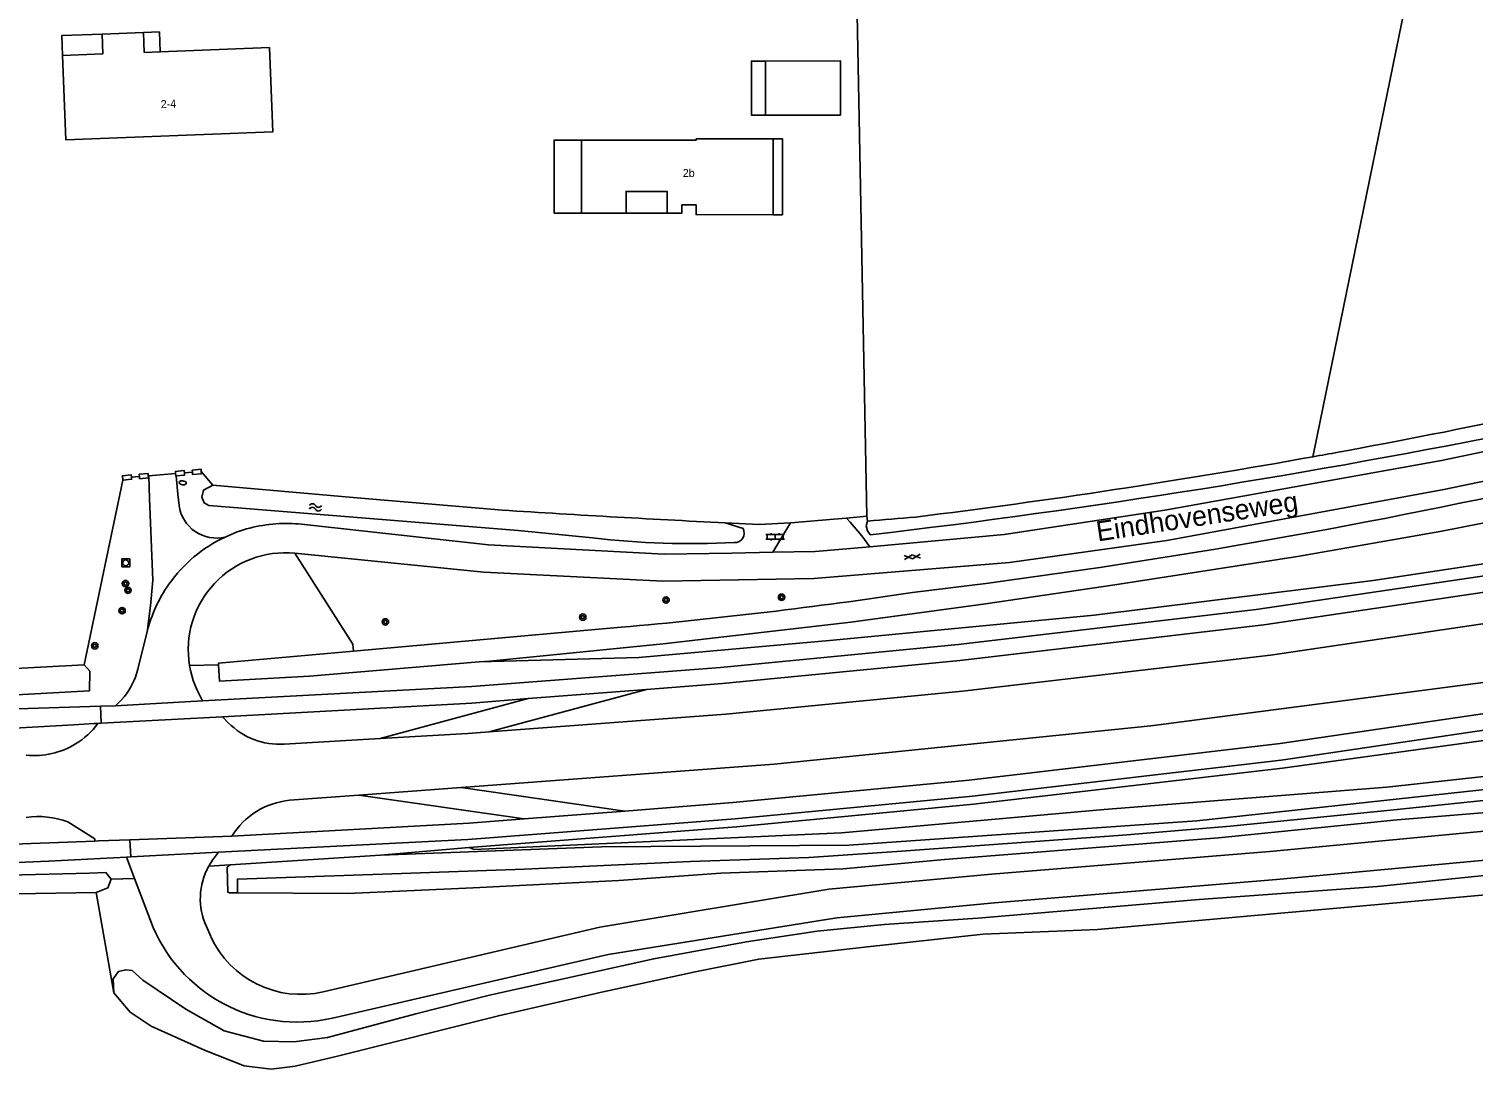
# Model space of a CAD drawing. Extents: x 135990 to 139000, y 393500 to 396000.
# Drawn here: x 137982.5 to 138163, y 395216.1 to 395346.1 of the extents above; entities that cross this region are included whole.
import ezdxf

# ---------------------------------------------------------------- set-up
doc = ezdxf.new("R2010")
doc.units = 0
for name, color, linetype in [('gg-afsc-draadraster', 7, 'Continuous'), ('gg-afsc-hekwerk', 7, 'Continuous'), ('gg-afsc-muur', 7, 'Continuous'), ('gg-anno-huisnummerreeks BGT', 7, 'Continuous'), ('gg-anno-openbare ruimte label', 7, 'Continuous'), ('gg-bbg-bijgebouw', 7, 'Continuous'), ('gg-bbg-hoofdgebouw', 7, 'Continuous'), ('gg-bbg-luifel en loopbrug', 7, 'Continuous'), ('gg-bbg-onder overbouw', 7, 'Continuous'), ('gg-bbg-pand overbouw', 7, 'Continuous'), ('gg-knt-BGT kruinlijn', 7, 'Continuous'), ('gg-knt-verharding', 7, 'Continuous'), ('gg-kntw-bovenkant insteek waterloop', 7, 'Continuous'), ('gt-grn-bladgrens', 7, 'Continuous'), ('gt-grn-groengrens', 7, 'Continuous'), ('gt-symb-boom', 7, 'Continuous'), ('gt-symb-brandkraan', 7, 'Continuous'), ('gt-symb-gesloten verharding', 7, 'Continuous'), ('gt-symb-klinker verharding', 7, 'Continuous'), ('gt-symb-rioolschacht', 7, 'Continuous'), ('gt-symb-watersymbool', 7, 'Continuous'), ('gx-grn-maaiveld', 7, 'Continuous')]:
    doc.layers.add(name, color=color, linetype=linetype)

# ---------------------------------------------------------------- blocks, each defined once
blk = doc.blocks.new('gt0-BOOM')
at = {"layer": 'gt-symb-boom'}
for radius in [0.4, 0.2]:
    blk.add_circle((0, 0), radius, dxfattribs=at)
blk = doc.blocks.new('gt0-WA')
at = {"layer": 'gt-symb-watersymbool'}
for centre, start, end in [((-0.32, 0.02), 28.0725, 151.9275), ((0.43, 0.42), 208.0725, 331.9275), ((-0.32, -0.43), 28.0725, 151.9275), ((0.43, -0.03), 208.0725, 331.9275)]:
    blk.add_arc(centre, 0.425, start, end, dxfattribs=at)
blk = doc.blocks.new('gt0-KL1')
at = {"layer": 'gt-symb-klinker verharding'}
for p, q in [((-1.15, 0.3), (1.15, 0.3)), ((-1, -0.3), (-1, 0.3)), ((-0.5, 0.3), (-0.5, 0.45)), ((0, -0.3), (0, 0.3)), ((0.5, 0.3), (0.5, 0.45)), ((1, -0.3), (1, 0.3)), ((-1.15, -0.3), (1.15, -0.3)), ((-0.5, -0.45), (-0.5, -0.3)), ((0.5, -0.45), (0.5, -0.3))]:
    blk.add_line(p, q, dxfattribs=at)
blk = doc.blocks.new('gt0-BR')
at = {"layer": 'gt-symb-brandkraan'}
for centre, radius, start, end in [((-0.24, 0), 0.206, 107.5669, 252.4331), ((0.6, -2.66), 3, 106.892, 107.5669), ((0, -0.69), 0.938, 73.108, 106.892), ((-0.6, -2.66), 3, 72.4331, 73.108), ((0.24, 0), 0.206, 287.567, 72.4331), ((0.6, 2.66), 3, 252.4331, 253.108), ((0, 0.69), 0.938, 253.108, 286.8921), ((-0.6, 2.66), 3, 286.8921, 287.567)]:
    blk.add_arc(centre, radius, start, end, dxfattribs=at)
blk = doc.blocks.new('gt0-GESVH1')
at = {"layer": 'gt-symb-gesloten verharding'}
for p, q in [((-0.99, -0.26), (0.01, 0.24)), ((0.01, -0.26), (-0.99, 0.24)), ((0.01, 0.24), (1.01, -0.26)), ((1.01, 0.24), (0.01, -0.26))]:
    blk.add_line(p, q, dxfattribs=at)
blk = doc.blocks.new('gt0-RS')
at = {"layer": 'gt-symb-rioolschacht'}
blk.add_lwpolyline([(-0.5, -0.5), (0.5, -0.5), (0.5, 0.5), (-0.5, 0.5)], close=True, dxfattribs=at)
blk.add_circle((0, 0), 0.375, dxfattribs=at)

msp = doc.modelspace()

# ---------------------------------------------------------------- linework, layer by layer
at = {"layer": 'gg-afsc-draadraster'}
msp.add_line((138078.233, 395284.383), (138083.087, 395284.805), dxfattribs=at)
at = {"layer": 'gg-afsc-hekwerk'}
for p, q in [((138001.931, 395290.588), (138002.926, 395290.66)), ((138001.931, 395290.588), (138002.926, 395290.66)), ((138004.041, 395290.76), (138005.497, 395289.03)), ((138004.041, 395290.76), (138005.497, 395289.03)), ((137989.411, 395266.585), (137994.228, 395289.686)), ((137995.304, 395290.058), (137996.302, 395290.132)), ((137995.304, 395290.058), (137996.302, 395290.132)), ((137997.402, 395290.226), (137997.473, 395290.231)), ((137997.402, 395290.226), (137997.473, 395290.231)), ((137997.473, 395290.231), (138000.824, 395290.488)), ((137997.473, 395290.231), (138000.824, 395290.488)), ((138005.497, 395289.03), (138023.973, 395287.436)), ((138005.497, 395289.03), (138023.973, 395287.436)), ((138023.973, 395287.436), (138040.725, 395285.991)), ((138023.973, 395287.436), (138040.725, 395285.991)), ((138069.523, 395284.345), (138073.761, 395284.145)), ((137961.76, 395265.166), (137989.411, 395266.585)), ((137961.76, 395265.166), (137989.411, 395266.585))]:
    msp.add_line(p, q, dxfattribs=at)
msp.add_arc((138152.21, 396983.759), 1701.424, 266.243033, 267.214405, dxfattribs=at)
at = {"layer": 'gg-afsc-muur'}
for points in [[(138000.824, 395290.488), (138000.8, 395290.767), (138001.914, 395290.866), (138001.931, 395290.588)], [(138001.931, 395290.588), (138001.948, 395290.309), (138000.879, 395290.213)], [(138002.926, 395290.66), (138002.904, 395290.942), (138004.03, 395291.03), (138004.041, 395290.76)], [(138004.041, 395290.76), (138004.052, 395290.474), (138002.948, 395290.379), (138002.926, 395290.66)], [(137994.228, 395289.686), (137994.18, 395290.236), (137995.28, 395290.334), (137995.304, 395290.058)], [(137994.228, 395289.686), (137995.329, 395289.783), (137995.304, 395290.058)], [(137996.302, 395290.132), (137996.278, 395290.408), (137997.379, 395290.502), (137997.402, 395290.226)], [(137997.402, 395290.226), (137997.426, 395289.951), (137996.325, 395289.857), (137996.302, 395290.132)], [(138000.879, 395290.213), (138000.849, 395290.21), (138000.824, 395290.488)]]:
    msp.add_lwpolyline(points, dxfattribs=at)
at = {"layer": 'gg-bbg-bijgebouw'}
msp.add_line((138074.529, 395335.295), (138074.536, 395342.064), dxfattribs=at)
msp.add_lwpolyline([(138074.529, 395335.295), (138083.913, 395335.303), (138083.92, 395342.072), (138074.536, 395342.064)], dxfattribs=at)
at = {"layer": 'gg-bbg-hoofdgebouw'}
for p, q in [((137996.811, 395345.629), (137991.635, 395345.429)), ((137996.907, 395343.14), (137996.811, 395345.629)), ((137998.894, 395343.216), (137996.907, 395343.14)), ((138051.56, 395323.05), (138051.57, 395332.171)), ((138075.505, 395332.333), (138075.518, 395322.854)), ((138051.56, 395323.05), (138057.13, 395323.049))]:
    msp.add_line(p, q, dxfattribs=at)
for points in [[(137991.635, 395345.429), (137991.73, 395342.941), (137986.704, 395342.748)], [(137986.704, 395342.748), (137987.11, 395332.206), (138012.959, 395333.2), (138012.557, 395343.737), (137998.894, 395343.216)], [(138051.57, 395332.171), (138065.866, 395332.156), (138065.866, 395332.334), (138075.505, 395332.333)], [(138062.249, 395323.047), (138064.111, 395323.047), (138064.111, 395324.067), (138065.865, 395324.067), (138065.863, 395322.869), (138075.518, 395322.854)]]:
    msp.add_lwpolyline(points, dxfattribs=at)
at = {"layer": 'gg-bbg-luifel en loopbrug'}
for points in [[(137991.635, 395345.429), (137986.608, 395345.236), (137986.704, 395342.748)], [(137996.811, 395345.629), (137998.81, 395345.697), (137998.894, 395343.216)], [(138074.536, 395342.064), (138072.796, 395342.063), (138072.807, 395335.294), (138074.529, 395335.295)], [(138051.56, 395323.05), (138048.12, 395323.051), (138048.135, 395332.174), (138051.57, 395332.171)], [(138075.505, 395332.333), (138076.651, 395332.333), (138076.664, 395322.852), (138075.518, 395322.854)]]:
    msp.add_lwpolyline(points, dxfattribs=at)
at = {"layer": 'gg-bbg-onder overbouw'}
msp.add_lwpolyline([(138062.249, 395323.047), (138062.25, 395325.767), (138057.13, 395325.769), (138057.13, 395323.049)], dxfattribs=at)
at = {"layer": 'gg-bbg-pand overbouw'}
msp.add_line((138057.13, 395323.049), (138062.249, 395323.047), dxfattribs=at)
at = {"layer": 'gg-knt-BGT kruinlijn'}
for p, q in [((138195.441, 395261.462), (138139.151, 395253.672)), ((138100.551, 395249.172), (138139.151, 395253.672)), ((138070.921, 395246.35), (138100.551, 395249.172)), ((138037.511, 395243.772), (138070.921, 395246.35))]:
    msp.add_line(p, q, dxfattribs=at)
at = {"layer": 'gg-knt-verharding'}
for p, q in [((137997.473, 395290.231), (137997.58, 395287.392)), ((138001.119, 395287.905), (138000.879, 395290.213)), ((138001.265, 395286.504), (138001.119, 395287.905)), ((137997.27, 395270.72), (137996.159, 395266.242)), ((137993.31, 395261.472), (137993.74, 395261.892))]:
    msp.add_line(p, q, dxfattribs=at)
for points in [[(138291.21, 395318.511), (138192.591, 395295.432), (138159.311, 395288.521), (138124.721, 395282.151), (138105.031, 395279.392), (138080.581, 395277.39), (138061.751, 395277.061), (138039.331, 395278.162), (138015.716, 395280.532)], [(137997.58, 395287.392), (137997.968, 395277.194), (137997.699, 395273.951), (137997.27, 395270.72)], [(138070.354, 395280.571), (138061.891, 395280.432), (138039.921, 395281.602), (138016.544, 395284.158)], [(137996.159, 395266.242), (137996.109, 395266.039), (137995.799, 395265.051)]]:
    msp.add_lwpolyline(points, dxfattribs=at)
for centre, radius, start, end in [((138005.932, 395287.152), 4.712, 187.91035, 283.14806), ((138014.601, 395266.421), 17.842, 93.99585, 115.20258), ((138014.612, 395266.467), 17.796, 83.76651, 94.03975), ((138014.625, 395266.375), 17.893, 115.20839, 144.81989), ((138014.509, 395268.487), 12.105, 84.27991, 189.43351), ((138014.614, 395266.388), 17.877, 144.83317, 165.97528), ((137987.526, 395268.193), 8.849, 314.60288, 339.20542)]:
    msp.add_arc(centre, radius, start, end, dxfattribs=at)
at = {"layer": 'gg-kntw-bovenkant insteek waterloop'}
for p, q in [((138069.523, 395284.345), (138071.735, 395283.616)), ((138023.038, 395268.316), (138056.512, 395271.288))]:
    msp.add_line(p, q, dxfattribs=at)
for points in [[(138052.935, 395282.461), (138043.632, 395283.377), (138004.997, 395286.494), (138004.413, 395286.84), (138004.101, 395287.545), (138004.31, 395288.444), (138005.497, 395289.03)], [(137989.411, 395266.585), (137990.103, 395265.805), (137990.051, 395263.333), (137961.875, 395261.792), (137961.852, 395260.471)]]:
    msp.add_lwpolyline(points, dxfattribs=at)
for centre, radius, start, end in [((137980.252, 396198.037), 919.943, 280.387013, 281.877987), ((137994.534, 396094.02), 824.288, 276.853892, 282.173922), ((138070.737, 395283.035), 1.155, 264.93329, 30.19718), ((138065.177, 395386.417), 104.675, 263.28353, 272.9887), ((138002.246, 395881.887), 613.006, 275.078721, 278.504624)]:
    msp.add_arc(centre, radius, start, end, dxfattribs=at)
at = {"layer": 'gt-grn-bladgrens'}
msp.add_lwpolyline([(138399.466, 395297.683), (138393.091, 395292.28), (138382.021, 395288.63), (138361.321, 395283.762), (138327.831, 395276.631), (138267.271, 395265.62), (138229.191, 395259.922), (138194.231, 395255.942), (138152.201, 395251.292), (138116.851, 395248.521), (138084.031, 395245.601), (138038.151, 395243.53), (138037.511, 395243.772)], dxfattribs=at)
at = {"layer": 'gt-grn-groengrens'}
msp.add_lwpolyline([(138023.038, 395268.316), (138022.956, 395269.161), (138015.716, 395280.532)], dxfattribs=at)
at = {"layer": 'gx-grn-maaiveld'}
for p, q in [((138087.221, 395285.165), (138084.659, 395284.942)), ((138087.282, 395284.57), (138087.221, 395285.165)), ((138077.687, 395284.354), (138073.761, 395284.145)), ((138075.477, 395280.655), (138077.687, 395284.354)), ((138077.687, 395284.354), (138078.233, 395284.383)), ((138084.659, 395284.942), (138083.087, 395284.805)), ((138075.477, 395280.655), (138070.354, 395280.571)), ((138006.188, 395266.594), (138002.568, 395266.503)), ((138039.995, 395258.2), (138059.669, 395263.528)), ((138059.669, 395263.528), (138044.877, 395262.371)), ((138004.181, 395262.112), (137993.31, 395261.472)), ((138003.801, 395262.842), (138004.181, 395262.112)), ((138026.397, 395257.367), (138044.877, 395262.371)), ((137991.439, 395261.412), (137969.234, 395260.706)), ((137991.439, 395261.412), (137993.31, 395261.472)), ((137991.507, 395259.287), (137991.439, 395261.412)), ((137991.507, 395259.287), (138006.681, 395260.09)), ((138006.681, 395260.09), (138007.411, 395259.351)), ((137974.346, 395258.296), (137988.064, 395259.092)), ((137988.064, 395259.092), (137990.65, 395259.242)), ((137991.128, 395259.267), (137990.65, 395259.242)), ((137991.128, 395259.267), (137991.507, 395259.287)), ((138026.397, 395257.367), (138014.398, 395256.672)), ((138023.742, 395250.308), (138036.493, 395251.257)), ((138036.493, 395251.257), (138056.95, 395248.321)), ((138015.062, 395249.662), (138023.742, 395250.308)), ((138023.742, 395250.308), (138044.386, 395247.346)), ((138044.386, 395247.346), (138056.95, 395248.321)), ((137972.167, 395243.838), (137982.757, 395244.257)), ((137990.751, 395244.573), (137982.757, 395244.257)), ((137995.106, 395244.733), (138007.861, 395245.2)), ((137995.218, 395242.588), (137995.106, 395244.733)), ((138037.511, 395243.772), (138026.438, 395242.809)), ((137994.7, 395242.561), (137984.945, 395242.06)), ((137995.218, 395242.588), (137994.7, 395242.561)), ((137994.7, 395242.561), (137995.703, 395239.9)), ((138006.191, 395243.162), (137995.218, 395242.588)), ((138006.191, 395243.162), (138005.681, 395242.51)), ((138007.659, 395241.596), (138026.438, 395242.809)), ((138004.964, 395241.422), (138007.659, 395241.596)), ((137995.703, 395239.9), (137992.775, 395239.814)), ((137995.703, 395239.9), (137997.69, 395234.631)), ((137990.892, 395238.153), (137993.115, 395225.602)), ((138004.671, 395233.872), (138005.242, 395232.619))]:
    msp.add_line(p, q, dxfattribs=at)
for points in [[(138142.96, 395292.597), (138143.118, 395293.398), (138158.084, 395366.5), (138162.979, 395385.28)], [(138087.221, 395285.165), (138085.972, 395350.071), (138084.787, 395350.186), (138084.717, 395353.252), (138021.289, 395351.553)], [(138289.748, 395322.135), (138192.411, 395299.15), (138159.031, 395292.131), (138124.441, 395285.92), (138104.391, 395282.891), (138087.565, 395281.361)], [(138038.755, 395266.96), (138058.734, 395267.525), (138082.996, 395269.679), (138115.626, 395272.821), (138150.493, 395277.12), (138183.861, 395282.193), (138224.093, 395289.235), (138278.056, 395300.315), (138333.56, 395311.501), (138361.592, 395316.971), (138363.841, 395317.105), (138364.4, 395317.079), (138365.405, 395316.854), (138366.085, 395316.299), (138366.831, 395314.631)], [(138292.493, 395314.084), (138277.555, 395310.596), (138249.816, 395304.021), (138222.917, 395297.422), (138200.463, 395291.924), (138178.786, 395287.191), (138159.052, 395283.313), (138141.022, 395280.145), (138118.213, 395276.581), (138102.052, 395274.204), (138085.221, 395271.93), (138061.762, 395269.198), (138040.088, 395267.072), (138038.755, 395266.96)], [(138004.181, 395262.112), (138037.841, 395263.892), (138068.931, 395266.252), (138098.641, 395269.131), (138135.881, 395273.521), (138192.911, 395281.941), (138237.141, 395289.88), (138303.651, 395303.611), (138333.781, 395308.74), (138352.019, 395311.257)], [(138352.641, 395309.172), (138333.671, 395306.711), (138304.031, 395301.631), (138237.541, 395287.871), (138193.111, 395279.922), (138136.831, 395271.592), (138098.851, 395267.151), (138069.161, 395264.27), (138059.669, 395263.528)], [(138056.95, 395248.321), (138070.461, 395249.37), (138100.001, 395252.18), (138138.851, 395256.751), (138195.961, 395265.132), (138239.211, 395272.961), (138305.731, 395286.641), (138337.131, 395294.082), (138352.141, 395298.42), (138366.201, 395302.131), (138374.843, 395304.207)], [(138375.581, 395301.746), (138374.321, 395301.392), (138374.201, 395301.951), (138366.271, 395300.071), (138352.831, 395296.462), (138337.44, 395291.992), (138306.081, 395284.592), (138239.571, 395270.962), (138196.151, 395263.12), (138139.011, 395254.661), (138100.411, 395250.161), (138070.771, 395247.341), (138037.361, 395244.761), (138006.191, 395243.162)], [(138026.438, 395242.809), (138054.072, 395243.852), (138084.963, 395244.053), (138128.463, 395247.088), (138188.986, 395253.69), (138218.852, 395256.544), (138251.74, 395261.301), (138275.674, 395265.373), (138295.736, 395269.359), (138338.66, 395277.111), (138371.935, 395283.523), (138408.531, 395290.143)], [(138241.972, 395284.942), (138237.951, 395284.111), (138193.821, 395276.091), (138137.651, 395267.791), (138099.161, 395263.291), (138069.601, 395260.422), (138039.995, 395258.2)], [(138084.659, 395284.942), (138085.107, 395284.422), (138086.578, 395282.714), (138087.565, 395281.361)], [(138087.633, 395282.838), (138087.307, 395283.346), (138087.142, 395283.974), (138087.282, 395284.57)], [(138019.281, 395225.732), (138053.851, 395233.821), (138082.461, 395238.552), (138102.801, 395240.442), (138137.561, 395243.272), (138174.041, 395246.741), (138207.351, 395250.471), (138230.661, 395253.22), (138255.471, 395257.012), (138286.751, 395262.29), (138387.291, 395280.911), (138394.433, 395282.051)], [(138075.477, 395280.655), (138080.761, 395280.742), (138081.748, 395280.832), (138087.565, 395281.361)], [(138036.493, 395251.257), (138075.62, 395254.168), (138122.703, 395258.954), (138167.103, 395264.77), (138195.381, 395268.921), (138238.611, 395276.721), (138243.596, 395277.752)], [(138006.188, 395266.594), (138006.192, 395266.82), (138023.038, 395268.316)], [(138003.801, 395262.842), (138003.515, 395263.422), (138003.26, 395264.016), (138003.037, 395264.623), (138002.847, 395265.241), (138002.691, 395265.868), (138002.568, 395266.503)], [(138038.755, 395266.96), (138017.566, 395265.176), (138006.322, 395264.551), (138006.188, 395266.594)], [(138006.681, 395260.09), (138037.841, 395261.821), (138044.877, 395262.371)], [(138306.041, 395256.992), (138305.341, 395259.741), (138303.271, 395261.641), (138287.901, 395258.772), (138255.581, 395253.291), (138231.551, 395249.641), (138174.391, 395243.091), (138138.401, 395239.761), (138103.181, 395236.841), (138083.461, 395234.99), (138054.891, 395230.4), (138020.414, 395222.439)], [(138039.995, 395258.2), (138037.341, 395258.001), (138026.397, 395257.367)], [(138299.892, 395256.958), (138293.533, 395255.75), (138271.002, 395251.888), (138250.97, 395248.395), (138226.658, 395245.33), (138194.02, 395241.309), (138166.866, 395238.067), (138151.587, 395236.699), (138116.037, 395233.508), (138101.736, 395232.925), (138087.277, 395231.34), (138073.73, 395229.809), (138065.751, 395228.215), (138053.902, 395225.64), (138041.162, 395222.725), (138021.047, 395217.676), (138015.752, 395216.438), (138012.772, 395216.064), (138009.381, 395216.477), (138004.429, 395218.423), (137997.752, 395221.418), (137995.154, 395223.166), (137993.115, 395225.602)], [(138210.466, 395253.491), (138176.301, 395249.299), (138164.628, 395248.135), (138153.499, 395247.204), (138131.163, 395244.954), (138096.921, 395242.271), (138084.236, 395241.107), (138068.982, 395240.567), (138056.219, 395239.636), (138038.009, 395238.708), (138022.366, 395238.012), (138008.58, 395238.088)], [(138008.58, 395238.088), (138008.556, 395239.826), (138026.693, 395240.438), (138044.441, 395241.053), (138065.189, 395242.017), (138079.978, 395242.51), (138090.94, 395243.252), (138119.208, 395245.304), (138132.665, 395246.416), (138153.084, 395248.455), (138186.586, 395251.974)], [(138007.861, 395245.2), (138037.511, 395246.812), (138044.386, 395247.346)], [(137990.751, 395244.573), (137990.739, 395244.84), (137987.356, 395246.951)], [(137990.751, 395244.573), (137991.18, 395244.589), (137995.106, 395244.733)], [(137992.775, 395239.814), (137992.116, 395240.631), (137990.072, 395240.571), (137979.95, 395240.321), (137973.474, 395240.39), (137968.082, 395240.501), (137961.81, 395241.455), (137957.162, 395242.398), (137955.884, 395242.61)], [(137955.499, 395240.285), (137956.506, 395240.039), (137961.301, 395239.144), (137964.942, 395238.676), (137973.137, 395237.856), (137990.892, 395238.153)], [(138178.926, 395241.754), (138151.033, 395238.879), (138128.759, 395237.283), (138101.078, 395234.944), (138089.366, 395234.133), (138080.994, 395233.322), (138072.161, 395231.961), (138060.578, 395229.854), (138040.075, 395225.298), (138030.83, 395222.981), (138019.816, 395220.016), (138015.585, 395219.471), (138011.83, 395219.553), (138006.916, 395220.847), (138002.085, 395223.541), (137996.749, 395227.173), (137995.394, 395228.405), (137994.586, 395228.479), (137993.685, 395228.277), (137993.01, 395227.334), (137993.115, 395225.602)], [(138008.58, 395238.088), (138007.58, 395238.094), (138007.347, 395238.172), (138007.27, 395241.285), (138007.659, 395241.596)], [(137990.892, 395238.153), (137992.349, 395238.709), (137992.775, 395239.814)]]:
    msp.add_lwpolyline(points, dxfattribs=at)
for centre, radius, start, end in [((137969.672, 396285.199), 1009.278, 276.71188, 281.447944), ((137980.048, 396199.018), 920.945, 277.062128, 280.189049), ((137988.963, 396149.22), 870.355, 280.191339, 280.402367), ((138064.281, 395602.722), 318.982, 274.13505, 275.21495), ((137983.212, 395265.083), 9.822, 301.4146, 323.69531), ((138013.888, 395265.792), 9.134, 224.84089, 273.20283), ((137983.097, 395265.432), 10.181, 264.66327, 300.94526), ((138015.99, 395240.123), 9.584, 95.55458, 148.01313), ((137983.625, 395237.156), 10.481, 69.14802, 98.13542), ((137976.528, 395394.537), 152.71, 261.29001, 273.1595), ((138012.219, 395237.421), 8.285, 142.10458, 151.12506), ((138012.317, 395237.356), 8.402, 151.05871, 204.49646), ((138016.024, 395241.529), 19.589, 200.61928, 282.95136), ((138016.473, 395237.76), 12.352, 204.59786, 283.14051)]:
    msp.add_arc(centre, radius, start, end, dxfattribs=at)

# ---------------------------------------------------------------- block references
at = {"layer": 'gt-symb-boom'}
for p in [(137994.568, 395276.747), (137994.872, 395275.911), (138062.119, 395274.693), (138076.557, 395275.041), (137994.137, 395273.361), (138051.713, 395272.552), (138027.044, 395271.961), (137990.728, 395268.972)]:
    msp.add_blockref('gt0-BOOM', p, dxfattribs=at)
at = {"layer": 'gt-symb-brandkraan', "rotation": 174.43197594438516}
msp.add_blockref('gt0-BR', (138001.714, 395289.345), dxfattribs=at)
at = {"layer": 'gt-symb-gesloten verharding', "rotation": -175.0079188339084}
msp.add_blockref('gt0-GESVH1', (138092.895, 395280.089), dxfattribs=at)
at = {"layer": 'gt-symb-klinker verharding'}
msp.add_blockref('gt0-KL1', (138075.756, 395282.602), dxfattribs=at)
at = {"layer": 'gt-symb-rioolschacht'}
msp.add_blockref('gt0-RS', (137994.593, 395279.337), dxfattribs=at)
at = {"layer": 'gt-symb-watersymbool', "rotation": -0.9739344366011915}
msp.add_blockref('gt0-WA', (138018.24, 395286.283), dxfattribs=at)

# ---------------------------------------------------------------- texts
at = {"layer": 'gg-anno-huisnummerreeks BGT'}
msp.add_text('2-4', height=1, rotation=2.2, dxfattribs=at).set_placement((137998.987, 395336.165))
msp.add_text('2b', height=1, dxfattribs=at).set_placement((138064.211, 395327.567))
at = {"layer": 'gg-anno-openbare ruimte label'}
msp.add_text('Eindhovenseweg', height=2.5, rotation=8.7, dxfattribs=at).set_placement((138116.078, 395282.005))

doc.saveas('drawing.dxf')
